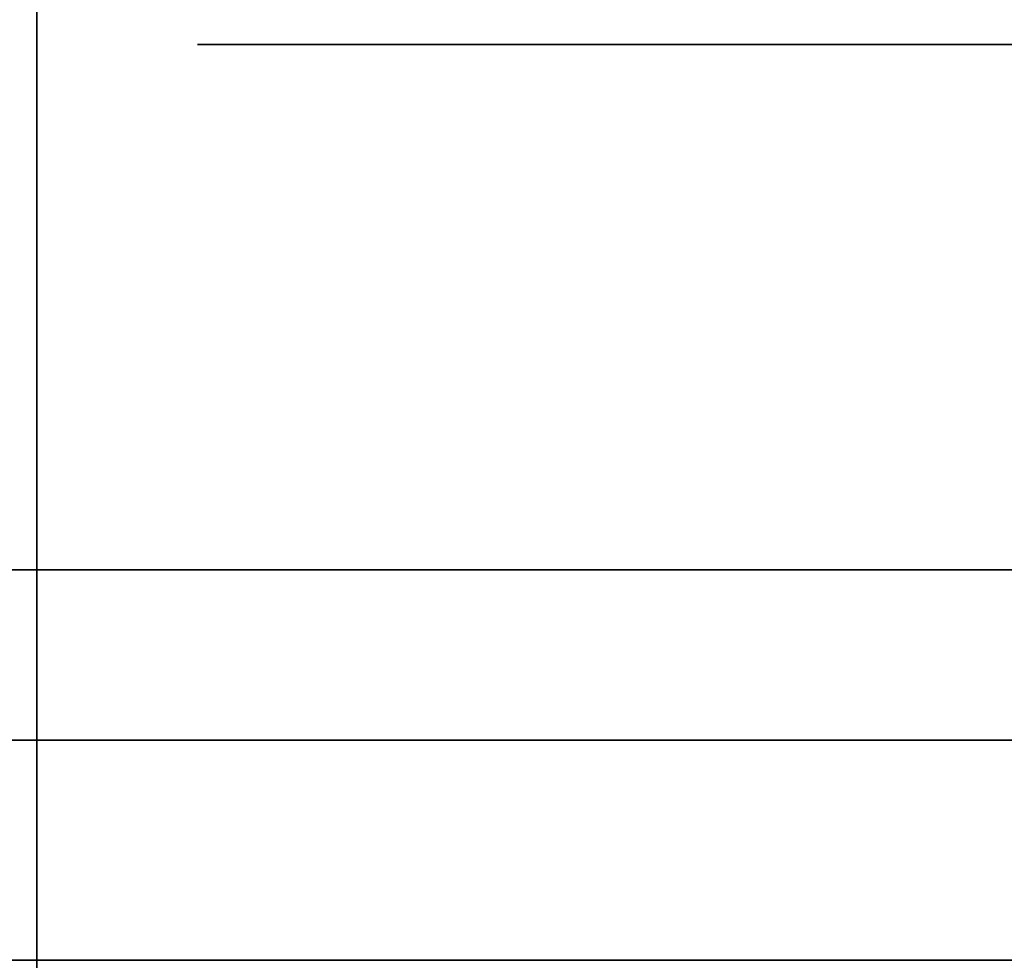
# Model space of a CAD drawing. Extents: x -1299 to -1246.9, y 2743.7 to 2747.9.
# Tile 334 of 656: x -1261.0467 to -1261.019, y 2747.8303 to 2747.8568. Entities that reach past the tile are written whole.
import ezdxf

# ---------------------------------------------------------------- set-up
doc = ezdxf.new("R2010")
doc.units = 0
doc.header["$LTSCALE"] = 150
doc.header["$MEASUREMENT"] = 0
doc.layers.add('3DFACE_BOLT', color=7, linetype='CONTINUOUS')
doc.layers.add('3DFACE_SHAPE', color=7, linetype='CONTINUOUS')

msp = doc.modelspace()

# ---------------------------------------------------------------- linework, layer by layer
at = {"layer": '3DFACE_BOLT', "color": 1}
for points, invisible_edges in [([(-1261.035927, 2747.825589, 0.065528), (-1261.036319, 2747.825589, 0.068), (-1261.035927, 2747.875589, 0.065528)], 14), ([(-1261.035927, 2747.875589, 0.065528), (-1261.036319, 2747.825589, 0.068), (-1261.036319, 2747.875589, 0.068)], 3), ([(-1261.036319, 2747.825589, 0.068), (-1261.035927, 2747.825589, 0.070472), (-1261.036319, 2747.875589, 0.068)], 14), ([(-1261.036319, 2747.875589, 0.068), (-1261.035927, 2747.825589, 0.070472), (-1261.035927, 2747.875589, 0.070472)], 3), ([(-1261.035927, 2747.825589, 0.135528), (-1261.036319, 2747.825589, 0.138), (-1261.035927, 2747.875589, 0.135528)], 14), ([(-1261.035927, 2747.875589, 0.135528), (-1261.036319, 2747.825589, 0.138), (-1261.036319, 2747.875589, 0.138)], 3), ([(-1261.036319, 2747.825589, 0.138), (-1261.035927, 2747.825589, 0.140472), (-1261.036319, 2747.875589, 0.138)], 14), ([(-1261.036319, 2747.875589, 0.138), (-1261.035927, 2747.825589, 0.140472), (-1261.035927, 2747.875589, 0.140472)], 3), ([(-1261.034791, 2747.825589, 0.063298), (-1261.035927, 2747.825589, 0.065528), (-1261.034791, 2747.875589, 0.063298)], 14), ([(-1261.034791, 2747.875589, 0.063298), (-1261.035927, 2747.825589, 0.065528), (-1261.035927, 2747.875589, 0.065528)], 3), ([(-1261.035927, 2747.825589, 0.070472), (-1261.034791, 2747.825589, 0.072702), (-1261.035927, 2747.875589, 0.070472)], 14), ([(-1261.035927, 2747.875589, 0.070472), (-1261.034791, 2747.825589, 0.072702), (-1261.034791, 2747.875589, 0.072702)], 3), ([(-1261.034791, 2747.825589, 0.133298), (-1261.035927, 2747.825589, 0.135528), (-1261.034791, 2747.875589, 0.133298)], 14), ([(-1261.034791, 2747.875589, 0.133298), (-1261.035927, 2747.825589, 0.135528), (-1261.035927, 2747.875589, 0.135528)], 3), ([(-1261.035927, 2747.825589, 0.140472), (-1261.034791, 2747.825589, 0.142702), (-1261.035927, 2747.875589, 0.140472)], 14), ([(-1261.035927, 2747.875589, 0.140472), (-1261.034791, 2747.825589, 0.142702), (-1261.034791, 2747.875589, 0.142702)], 3), ([(-1261.033021, 2747.825589, 0.061528), (-1261.034791, 2747.825589, 0.063298), (-1261.033021, 2747.875589, 0.061528)], 14), ([(-1261.033021, 2747.875589, 0.061528), (-1261.034791, 2747.825589, 0.063298), (-1261.034791, 2747.875589, 0.063298)], 3), ([(-1261.034791, 2747.825589, 0.072702), (-1261.033021, 2747.825589, 0.074472), (-1261.034791, 2747.875589, 0.072702)], 14), ([(-1261.034791, 2747.875589, 0.072702), (-1261.033021, 2747.825589, 0.074472), (-1261.033021, 2747.875589, 0.074472)], 3), ([(-1261.033021, 2747.825589, 0.131528), (-1261.034791, 2747.825589, 0.133298), (-1261.033021, 2747.875589, 0.131528)], 14), ([(-1261.033021, 2747.875589, 0.131528), (-1261.034791, 2747.825589, 0.133298), (-1261.034791, 2747.875589, 0.133298)], 3), ([(-1261.034791, 2747.825589, 0.142702), (-1261.033021, 2747.825589, 0.144472), (-1261.034791, 2747.875589, 0.142702)], 14), ([(-1261.034791, 2747.875589, 0.142702), (-1261.033021, 2747.825589, 0.144472), (-1261.033021, 2747.875589, 0.144472)], 3), ([(-1261.030791, 2747.825589, 0.060392), (-1261.033021, 2747.825589, 0.061528), (-1261.030791, 2747.875589, 0.060392)], 14), ([(-1261.030791, 2747.875589, 0.060392), (-1261.033021, 2747.825589, 0.061528), (-1261.033021, 2747.875589, 0.061528)], 3), ([(-1261.033021, 2747.825589, 0.074472), (-1261.030791, 2747.825589, 0.075608), (-1261.033021, 2747.875589, 0.074472)], 14), ([(-1261.033021, 2747.875589, 0.074472), (-1261.030791, 2747.825589, 0.075608), (-1261.030791, 2747.875589, 0.075608)], 3), ([(-1261.030791, 2747.825589, 0.130392), (-1261.033021, 2747.825589, 0.131528), (-1261.030791, 2747.875589, 0.130392)], 14), ([(-1261.030791, 2747.875589, 0.130392), (-1261.033021, 2747.825589, 0.131528), (-1261.033021, 2747.875589, 0.131528)], 3), ([(-1261.033021, 2747.825589, 0.144472), (-1261.030791, 2747.825589, 0.145608), (-1261.033021, 2747.875589, 0.144472)], 14), ([(-1261.033021, 2747.875589, 0.144472), (-1261.030791, 2747.825589, 0.145608), (-1261.030791, 2747.875589, 0.145608)], 3), ([(-1261.028319, 2747.825589, 0.06), (-1261.030791, 2747.825589, 0.060392), (-1261.028319, 2747.875589, 0.06)], 14), ([(-1261.028319, 2747.875589, 0.06), (-1261.030791, 2747.825589, 0.060392), (-1261.030791, 2747.875589, 0.060392)], 3), ([(-1261.030791, 2747.825589, 0.075608), (-1261.028319, 2747.825589, 0.076), (-1261.030791, 2747.875589, 0.075608)], 14), ([(-1261.030791, 2747.875589, 0.075608), (-1261.028319, 2747.825589, 0.076), (-1261.028319, 2747.875589, 0.076)], 3), ([(-1261.028319, 2747.825589, 0.13), (-1261.030791, 2747.825589, 0.130392), (-1261.028319, 2747.875589, 0.13)], 14), ([(-1261.028319, 2747.875589, 0.13), (-1261.030791, 2747.825589, 0.130392), (-1261.030791, 2747.875589, 0.130392)], 3), ([(-1261.030791, 2747.825589, 0.145608), (-1261.028319, 2747.825589, 0.146), (-1261.030791, 2747.875589, 0.145608)], 14), ([(-1261.030791, 2747.875589, 0.145608), (-1261.028319, 2747.825589, 0.146), (-1261.028319, 2747.875589, 0.146)], 3), ([(-1261.025847, 2747.825589, 0.060392), (-1261.028319, 2747.825589, 0.06), (-1261.025847, 2747.875589, 0.060392)], 14), ([(-1261.025847, 2747.875589, 0.060392), (-1261.028319, 2747.825589, 0.06), (-1261.028319, 2747.875589, 0.06)], 3), ([(-1261.028319, 2747.825589, 0.076), (-1261.025847, 2747.825589, 0.075608), (-1261.028319, 2747.875589, 0.076)], 14), ([(-1261.028319, 2747.875589, 0.076), (-1261.025847, 2747.825589, 0.075608), (-1261.025847, 2747.875589, 0.075608)], 3), ([(-1261.025847, 2747.825589, 0.130392), (-1261.028319, 2747.825589, 0.13), (-1261.025847, 2747.875589, 0.130392)], 14), ([(-1261.025847, 2747.875589, 0.130392), (-1261.028319, 2747.825589, 0.13), (-1261.028319, 2747.875589, 0.13)], 3), ([(-1261.028319, 2747.825589, 0.146), (-1261.025847, 2747.825589, 0.145608), (-1261.028319, 2747.875589, 0.146)], 14), ([(-1261.028319, 2747.875589, 0.146), (-1261.025847, 2747.825589, 0.145608), (-1261.025847, 2747.875589, 0.145608)], 3), ([(-1261.023616, 2747.825589, 0.061528), (-1261.025847, 2747.825589, 0.060392), (-1261.023616, 2747.875589, 0.061528)], 14), ([(-1261.023616, 2747.875589, 0.061528), (-1261.025847, 2747.825589, 0.060392), (-1261.025847, 2747.875589, 0.060392)], 3), ([(-1261.025847, 2747.825589, 0.075608), (-1261.023616, 2747.825589, 0.074472), (-1261.025847, 2747.875589, 0.075608)], 14), ([(-1261.025847, 2747.875589, 0.075608), (-1261.023616, 2747.825589, 0.074472), (-1261.023616, 2747.875589, 0.074472)], 3), ([(-1261.023616, 2747.825589, 0.131528), (-1261.025847, 2747.825589, 0.130392), (-1261.023616, 2747.875589, 0.131528)], 14), ([(-1261.023616, 2747.875589, 0.131528), (-1261.025847, 2747.825589, 0.130392), (-1261.025847, 2747.875589, 0.130392)], 3), ([(-1261.025847, 2747.825589, 0.145608), (-1261.023616, 2747.825589, 0.144472), (-1261.025847, 2747.875589, 0.145608)], 14), ([(-1261.025847, 2747.875589, 0.145608), (-1261.023616, 2747.825589, 0.144472), (-1261.023616, 2747.875589, 0.144472)], 3), ([(-1261.021847, 2747.825589, 0.063298), (-1261.023616, 2747.825589, 0.061528), (-1261.021847, 2747.875589, 0.063298)], 14), ([(-1261.021847, 2747.875589, 0.063298), (-1261.023616, 2747.825589, 0.061528), (-1261.023616, 2747.875589, 0.061528)], 3), ([(-1261.023616, 2747.825589, 0.074472), (-1261.021847, 2747.825589, 0.072702), (-1261.023616, 2747.875589, 0.074472)], 14), ([(-1261.023616, 2747.875589, 0.074472), (-1261.021847, 2747.825589, 0.072702), (-1261.021847, 2747.875589, 0.072702)], 3), ([(-1261.021847, 2747.825589, 0.133298), (-1261.023616, 2747.825589, 0.131528), (-1261.021847, 2747.875589, 0.133298)], 14), ([(-1261.021847, 2747.875589, 0.133298), (-1261.023616, 2747.825589, 0.131528), (-1261.023616, 2747.875589, 0.131528)], 3), ([(-1261.023616, 2747.825589, 0.144472), (-1261.021847, 2747.825589, 0.142702), (-1261.023616, 2747.875589, 0.144472)], 14), ([(-1261.023616, 2747.875589, 0.144472), (-1261.021847, 2747.825589, 0.142702), (-1261.021847, 2747.875589, 0.142702)], 3), ([(-1261.02071, 2747.825589, 0.065528), (-1261.021847, 2747.825589, 0.063298), (-1261.02071, 2747.875589, 0.065528)], 14), ([(-1261.02071, 2747.875589, 0.065528), (-1261.021847, 2747.825589, 0.063298), (-1261.021847, 2747.875589, 0.063298)], 3), ([(-1261.021847, 2747.825589, 0.072702), (-1261.02071, 2747.825589, 0.070472), (-1261.021847, 2747.875589, 0.072702)], 14), ([(-1261.021847, 2747.875589, 0.072702), (-1261.02071, 2747.825589, 0.070472), (-1261.02071, 2747.875589, 0.070472)], 3), ([(-1261.02071, 2747.825589, 0.135528), (-1261.021847, 2747.825589, 0.133298), (-1261.02071, 2747.875589, 0.135528)], 14), ([(-1261.02071, 2747.875589, 0.135528), (-1261.021847, 2747.825589, 0.133298), (-1261.021847, 2747.875589, 0.133298)], 3), ([(-1261.021847, 2747.825589, 0.142702), (-1261.02071, 2747.825589, 0.140472), (-1261.021847, 2747.875589, 0.142702)], 14), ([(-1261.021847, 2747.875589, 0.142702), (-1261.02071, 2747.825589, 0.140472), (-1261.02071, 2747.875589, 0.140472)], 3), ([(-1261.020319, 2747.825589, 0.068), (-1261.02071, 2747.825589, 0.065528), (-1261.020319, 2747.875589, 0.068)], 14), ([(-1261.020319, 2747.875589, 0.068), (-1261.02071, 2747.825589, 0.065528), (-1261.02071, 2747.875589, 0.065528)], 3), ([(-1261.02071, 2747.825589, 0.070472), (-1261.020319, 2747.825589, 0.068), (-1261.02071, 2747.875589, 0.070472)], 14), ([(-1261.02071, 2747.875589, 0.070472), (-1261.020319, 2747.825589, 0.068), (-1261.020319, 2747.875589, 0.068)], 3), ([(-1261.020319, 2747.825589, 0.138), (-1261.02071, 2747.825589, 0.135528), (-1261.020319, 2747.875589, 0.138)], 14), ([(-1261.020319, 2747.875589, 0.138), (-1261.02071, 2747.825589, 0.135528), (-1261.02071, 2747.875589, 0.135528)], 3), ([(-1261.02071, 2747.825589, 0.140472), (-1261.020319, 2747.825589, 0.138), (-1261.02071, 2747.875589, 0.140472)], 14), ([(-1261.02071, 2747.875589, 0.140472), (-1261.020319, 2747.825589, 0.138), (-1261.020319, 2747.875589, 0.138)], 3), ([(-1261.035006, 2747.841349, 0.056417), (-1261.041694, 2747.841349, 0.068), (-1261.035006, 2747.856149, 0.056417)], 14), ([(-1261.035006, 2747.856149, 0.056417), (-1261.041694, 2747.841349, 0.068), (-1261.041694, 2747.856149, 0.068)], 3), ([(-1261.041694, 2747.841349, 0.068), (-1261.035006, 2747.841349, 0.079583), (-1261.041694, 2747.856149, 0.068)], 14), ([(-1261.041694, 2747.856149, 0.068), (-1261.035006, 2747.841349, 0.079583), (-1261.035006, 2747.856149, 0.079583)], 3), ([(-1261.035006, 2747.856149, 0.056417), (-1261.041694, 2747.856149, 0.068), (-1261.035006, 2747.856149, 0.079583)], 12), ([(-1261.035006, 2747.841349, 0.126417), (-1261.041694, 2747.841349, 0.138), (-1261.035006, 2747.856149, 0.126417)], 14), ([(-1261.035006, 2747.856149, 0.126417), (-1261.041694, 2747.841349, 0.138), (-1261.041694, 2747.856149, 0.138)], 3), ([(-1261.041694, 2747.841349, 0.138), (-1261.035006, 2747.841349, 0.149583), (-1261.041694, 2747.856149, 0.138)], 14), ([(-1261.041694, 2747.856149, 0.138), (-1261.035006, 2747.841349, 0.149583), (-1261.035006, 2747.856149, 0.149583)], 3), ([(-1261.035006, 2747.856149, 0.126417), (-1261.041694, 2747.856149, 0.138), (-1261.035006, 2747.856149, 0.149583)], 12), ([(-1261.021631, 2747.841349, 0.056417), (-1261.035006, 2747.841349, 0.056417), (-1261.021631, 2747.856149, 0.056417)], 14), ([(-1261.021631, 2747.856149, 0.056417), (-1261.035006, 2747.841349, 0.056417), (-1261.035006, 2747.856149, 0.056417)], 3), ([(-1261.035006, 2747.841349, 0.079583), (-1261.021631, 2747.841349, 0.079583), (-1261.035006, 2747.856149, 0.079583)], 14), ([(-1261.035006, 2747.856149, 0.079583), (-1261.021631, 2747.841349, 0.079583), (-1261.021631, 2747.856149, 0.079583)], 3), ([(-1261.021631, 2747.856149, 0.056417), (-1261.035006, 2747.856149, 0.056417), (-1261.021631, 2747.856149, 0.079583)], 14), ([(-1261.021631, 2747.856149, 0.079583), (-1261.035006, 2747.856149, 0.056417), (-1261.035006, 2747.856149, 0.079583)], 3), ([(-1261.021631, 2747.841349, 0.126417), (-1261.035006, 2747.841349, 0.126417), (-1261.021631, 2747.856149, 0.126417)], 14), ([(-1261.021631, 2747.856149, 0.126417), (-1261.035006, 2747.841349, 0.126417), (-1261.035006, 2747.856149, 0.126417)], 3), ([(-1261.035006, 2747.841349, 0.149583), (-1261.021631, 2747.841349, 0.149583), (-1261.035006, 2747.856149, 0.149583)], 14), ([(-1261.035006, 2747.856149, 0.149583), (-1261.021631, 2747.841349, 0.149583), (-1261.021631, 2747.856149, 0.149583)], 3), ([(-1261.021631, 2747.856149, 0.126417), (-1261.035006, 2747.856149, 0.126417), (-1261.021631, 2747.856149, 0.149583)], 14), ([(-1261.021631, 2747.856149, 0.149583), (-1261.035006, 2747.856149, 0.126417), (-1261.035006, 2747.856149, 0.149583)], 3), ([(-1261.014944, 2747.841349, 0.068), (-1261.021631, 2747.841349, 0.056417), (-1261.014944, 2747.856149, 0.068)], 14), ([(-1261.014944, 2747.856149, 0.068), (-1261.021631, 2747.841349, 0.056417), (-1261.021631, 2747.856149, 0.056417)], 3), ([(-1261.021631, 2747.841349, 0.079583), (-1261.014944, 2747.841349, 0.068), (-1261.021631, 2747.856149, 0.079583)], 14), ([(-1261.021631, 2747.856149, 0.079583), (-1261.014944, 2747.841349, 0.068), (-1261.014944, 2747.856149, 0.068)], 3), ([(-1261.014944, 2747.856149, 0.068), (-1261.021631, 2747.856149, 0.056417), (-1261.021631, 2747.856149, 0.079583)], 2), ([(-1261.014944, 2747.841349, 0.138), (-1261.021631, 2747.841349, 0.126417), (-1261.014944, 2747.856149, 0.138)], 14), ([(-1261.014944, 2747.856149, 0.138), (-1261.021631, 2747.841349, 0.126417), (-1261.021631, 2747.856149, 0.126417)], 3), ([(-1261.021631, 2747.841349, 0.149583), (-1261.014944, 2747.841349, 0.138), (-1261.021631, 2747.856149, 0.149583)], 14), ([(-1261.021631, 2747.856149, 0.149583), (-1261.014944, 2747.841349, 0.138), (-1261.014944, 2747.856149, 0.138)], 3), ([(-1261.014944, 2747.856149, 0.138), (-1261.021631, 2747.856149, 0.126417), (-1261.021631, 2747.856149, 0.149583)], 2), ([(-1261.035006, 2747.841349, 0.079583), (-1261.041694, 2747.841349, 0.068), (-1261.035006, 2747.841349, 0.056417)], 12), ([(-1261.035006, 2747.841349, 0.149583), (-1261.041694, 2747.841349, 0.138), (-1261.035006, 2747.841349, 0.126417)], 12), ([(-1261.021631, 2747.841349, 0.079583), (-1261.035006, 2747.841349, 0.079583), (-1261.021631, 2747.841349, 0.056417)], 14), ([(-1261.021631, 2747.841349, 0.056417), (-1261.035006, 2747.841349, 0.079583), (-1261.035006, 2747.841349, 0.056417)], 3), ([(-1261.021631, 2747.841349, 0.149583), (-1261.035006, 2747.841349, 0.149583), (-1261.021631, 2747.841349, 0.126417)], 14), ([(-1261.021631, 2747.841349, 0.126417), (-1261.035006, 2747.841349, 0.149583), (-1261.035006, 2747.841349, 0.126417)], 3), ([(-1261.014944, 2747.841349, 0.068), (-1261.021631, 2747.841349, 0.079583), (-1261.021631, 2747.841349, 0.056417)], 2), ([(-1261.014944, 2747.841349, 0.138), (-1261.021631, 2747.841349, 0.149583), (-1261.021631, 2747.841349, 0.126417)], 2)]:
    msp.add_3dface(points, dxfattribs=dict(at, invisible_edges=invisible_edges))
at = {"layer": '3DFACE_SHAPE', "color": 13}
for points, invisible_edges in [([(-1264.944219, 2747.884449, 0.198), (-1261.046219, 2747.884449, 0.198), (-1264.944219, 2747.836549, 0.198)], 2), ([(-1261.046219, 2747.884449, 0.198), (-1261.046219, 2747.836549, 0.198), (-1264.944219, 2747.836549, 0.198)], 12), ([(-1264.944219, 2747.782449, 0.206), (-1261.046219, 2747.782449, 0.206), (-1264.944219, 2747.884449, 0.206)], 2), ([(-1261.046219, 2747.782449, 0.206), (-1261.046219, 2747.884449, 0.206), (-1264.944219, 2747.884449, 0.206)], 12), ([(-1264.944219, 2747.884449), (-1261.046219, 2747.884449), (-1264.944219, 2747.782449)], 2), ([(-1261.046219, 2747.884449), (-1261.046219, 2747.782449), (-1264.944219, 2747.782449)], 12), ([(-1264.944219, 2747.836549, 0.008), (-1261.046219, 2747.836549, 0.008), (-1264.944219, 2747.884449, 0.008)], 2), ([(-1261.046219, 2747.836549, 0.008), (-1261.046219, 2747.884449, 0.008), (-1264.944219, 2747.884449, 0.008)], 12), ([(-1261.046219, 2747.782449, 0.206), (-1261.046219, 2747.836549, 0.198), (-1261.046219, 2747.884449, 0.206)], 3), ([(-1261.046219, 2747.836549, 0.198), (-1261.046219, 2747.884449, 0.198), (-1261.046219, 2747.884449, 0.206)], 12), ([(-1261.046219, 2747.884449, 0.008), (-1261.046219, 2747.836549, 0.008), (-1261.046219, 2747.884449)], 2), ([(-1261.046219, 2747.836549, 0.008), (-1261.046219, 2747.830349, 0.008), (-1261.046219, 2747.884449)], 14), ([(-1261.046219, 2747.884449), (-1261.046219, 2747.830349, 0.008), (-1261.046219, 2747.782449)], 3), ([(-1261.046219, 2747.884449, 0.206), (-1261.046219, 2746.946449, 0.206), (-1260.944219, 2747.884449, 0.206)], 2), ([(-1261.046219, 2746.946449, 0.206), (-1260.944219, 2746.946449, 0.206), (-1260.944219, 2747.884449, 0.206)], 12), ([(-1261.046219, 2747.884449, 0.198), (-1261.046219, 2746.946449, 0.198), (-1261.046219, 2747.884449, 0.206)], 2), ([(-1261.046219, 2746.946449, 0.198), (-1261.046219, 2746.946449, 0.206), (-1261.046219, 2747.884449, 0.206)], 12), ([(-1260.998319, 2747.884449, 0.198), (-1260.998319, 2746.946449, 0.198), (-1261.046219, 2747.884449, 0.198)], 2), ([(-1260.998319, 2746.946449, 0.198), (-1261.046219, 2746.946449, 0.198), (-1261.046219, 2747.884449, 0.198)], 12), ([(-1261.046219, 2747.884449, 0.008), (-1261.046219, 2746.946449, 0.008), (-1260.998319, 2747.884449, 0.008)], 2), ([(-1261.046219, 2746.946449, 0.008), (-1260.998319, 2746.946449, 0.008), (-1260.998319, 2747.884449, 0.008)], 12), ([(-1261.046219, 2747.884449), (-1261.046219, 2746.946449), (-1261.046219, 2747.884449, 0.008)], 2), ([(-1261.046219, 2746.946449), (-1261.046219, 2746.946449, 0.008), (-1261.046219, 2747.884449, 0.008)], 12), ([(-1260.944219, 2747.884449), (-1260.944219, 2746.946449), (-1261.046219, 2747.884449)], 2), ([(-1260.944219, 2746.946449), (-1261.046219, 2746.946449), (-1261.046219, 2747.884449)], 12), ([(-1261.008119, 2747.841349, 0.173), (-1261.034329, 2747.841349, 0.14401), (-1261.054319, 2747.841349, 0.173)], 3), ([(-1261.034329, 2747.841349, 0.14401), (-1261.036819, 2747.841349, 0.138), (-1261.054319, 2747.841349, 0.173)], 14), ([(-1261.036819, 2747.841349, 0.068), (-1261.054319, 2747.841349, 0.173), (-1261.036819, 2747.841349, 0.138)], 15), ([(-1261.054319, 2747.841349, 0.173), (-1261.036819, 2747.841349, 0.068), (-1261.054319, 2747.841349, 0.033)], 3), ([(-1261.036819, 2747.841349, 0.068), (-1261.034329, 2747.841349, 0.06199), (-1261.054319, 2747.841349, 0.033)], 14), ([(-1261.054319, 2747.841349, 0.033), (-1261.034329, 2747.841349, 0.06199), (-1261.028319, 2747.841349, 0.033)], 3), ([(-1261.054319, 2747.841349, 0.033), (-1261.028319, 2747.841349, 0.033), (-1261.054319, 2747.836549, 0.033)], 2), ([(-1261.028319, 2747.841349, 0.033), (-1261.008119, 2747.841349, 0.033), (-1261.054319, 2747.836549, 0.033)], 14), ([(-1261.054319, 2747.836549, 0.033), (-1261.008119, 2747.841349, 0.033), (-1261.003319, 2747.836549, 0.033)], 3), ([(-1261.008119, 2747.841349, 0.173), (-1261.054319, 2747.836549, 0.173), (-1261.003319, 2747.836549, 0.173)], 13), ([(-1261.008119, 2747.841349, 0.173), (-1261.054319, 2747.841349, 0.173), (-1261.054319, 2747.836549, 0.173)], 12), ([(-1261.034329, 2747.841349, 0.07401), (-1261.036819, 2747.841349, 0.068), (-1261.034329, 2747.841349, 0.13199)], 14), ([(-1261.034329, 2747.841349, 0.13199), (-1261.036819, 2747.841349, 0.068), (-1261.036819, 2747.841349, 0.138)], 3), ([(-1261.034329, 2747.841349, 0.07401), (-1261.034329, 2747.836549, 0.07401), (-1261.036819, 2747.841349, 0.068)], 3), ([(-1261.034329, 2747.836549, 0.07401), (-1261.036819, 2747.836549, 0.068), (-1261.036819, 2747.841349, 0.068)], 14), ([(-1261.036819, 2747.841349, 0.068), (-1261.036819, 2747.836549, 0.068), (-1261.034329, 2747.841349, 0.06199)], 3), ([(-1261.036819, 2747.836549, 0.068), (-1261.034329, 2747.836549, 0.06199), (-1261.034329, 2747.841349, 0.06199)], 14), ([(-1261.034329, 2747.841349, 0.14401), (-1261.034329, 2747.836549, 0.14401), (-1261.036819, 2747.841349, 0.138)], 3), ([(-1261.034329, 2747.836549, 0.14401), (-1261.036819, 2747.836549, 0.138), (-1261.036819, 2747.841349, 0.138)], 14), ([(-1261.036819, 2747.841349, 0.138), (-1261.036819, 2747.836549, 0.138), (-1261.034329, 2747.841349, 0.13199)], 3), ([(-1261.036819, 2747.836549, 0.138), (-1261.034329, 2747.836549, 0.13199), (-1261.034329, 2747.841349, 0.13199)], 14), ([(-1261.028319, 2747.841349, 0.1465), (-1261.034329, 2747.841349, 0.14401), (-1261.008119, 2747.841349, 0.173)], 14), ([(-1261.034329, 2747.841349, 0.06199), (-1261.028319, 2747.841349, 0.0595), (-1261.028319, 2747.841349, 0.033)], 14), ([(-1261.034329, 2747.841349, 0.13199), (-1261.028319, 2747.841349, 0.1295), (-1261.034329, 2747.841349, 0.07401)], 14), ([(-1261.028319, 2747.841349, 0.1295), (-1261.028319, 2747.841349, 0.0765), (-1261.034329, 2747.841349, 0.07401)], 13), ([(-1261.028319, 2747.841349, 0.0765), (-1261.028319, 2747.836549, 0.0765), (-1261.034329, 2747.841349, 0.07401)], 3), ([(-1261.028319, 2747.836549, 0.0765), (-1261.034329, 2747.836549, 0.07401), (-1261.034329, 2747.841349, 0.07401)], 14), ([(-1261.034329, 2747.841349, 0.06199), (-1261.034329, 2747.836549, 0.06199), (-1261.028319, 2747.841349, 0.0595)], 3), ([(-1261.034329, 2747.836549, 0.06199), (-1261.028319, 2747.836549, 0.0595), (-1261.028319, 2747.841349, 0.0595)], 14), ([(-1261.028319, 2747.841349, 0.1465), (-1261.028319, 2747.836549, 0.1465), (-1261.034329, 2747.841349, 0.14401)], 3), ([(-1261.028319, 2747.836549, 0.1465), (-1261.034329, 2747.836549, 0.14401), (-1261.034329, 2747.841349, 0.14401)], 14), ([(-1261.034329, 2747.841349, 0.13199), (-1261.034329, 2747.836549, 0.13199), (-1261.028319, 2747.841349, 0.1295)], 3), ([(-1261.034329, 2747.836549, 0.13199), (-1261.028319, 2747.836549, 0.1295), (-1261.028319, 2747.841349, 0.1295)], 14), ([(-1261.028319, 2747.841349, 0.0595), (-1261.022308, 2747.841349, 0.06199), (-1261.028319, 2747.841349, 0.033)], 14), ([(-1261.028319, 2747.841349, 0.033), (-1261.022308, 2747.841349, 0.06199), (-1261.008119, 2747.841349, 0.033)], 15), ([(-1261.022308, 2747.841349, 0.14401), (-1261.028319, 2747.841349, 0.1465), (-1261.008119, 2747.841349, 0.173)], 14), ([(-1261.022308, 2747.841349, 0.07401), (-1261.028319, 2747.841349, 0.0765), (-1261.022308, 2747.841349, 0.13199)], 14), ([(-1261.028319, 2747.841349, 0.0765), (-1261.028319, 2747.841349, 0.1295), (-1261.022308, 2747.841349, 0.13199)], 13), ([(-1261.022308, 2747.841349, 0.07401), (-1261.022308, 2747.836549, 0.07401), (-1261.028319, 2747.841349, 0.0765)], 3), ([(-1261.022308, 2747.836549, 0.07401), (-1261.028319, 2747.836549, 0.0765), (-1261.028319, 2747.841349, 0.0765)], 14), ([(-1261.028319, 2747.841349, 0.0595), (-1261.028319, 2747.836549, 0.0595), (-1261.022308, 2747.841349, 0.06199)], 3), ([(-1261.028319, 2747.836549, 0.0595), (-1261.022308, 2747.836549, 0.06199), (-1261.022308, 2747.841349, 0.06199)], 14), ([(-1261.022308, 2747.841349, 0.14401), (-1261.022308, 2747.836549, 0.14401), (-1261.028319, 2747.841349, 0.1465)], 3), ([(-1261.022308, 2747.836549, 0.14401), (-1261.028319, 2747.836549, 0.1465), (-1261.028319, 2747.841349, 0.1465)], 14), ([(-1261.028319, 2747.841349, 0.1295), (-1261.028319, 2747.836549, 0.1295), (-1261.022308, 2747.841349, 0.13199)], 3), ([(-1261.028319, 2747.836549, 0.1295), (-1261.022308, 2747.836549, 0.13199), (-1261.022308, 2747.841349, 0.13199)], 14), ([(-1261.022308, 2747.841349, 0.06199), (-1261.019819, 2747.841349, 0.068), (-1261.008119, 2747.841349, 0.033)], 14), ([(-1261.022308, 2747.841349, 0.13199), (-1261.019819, 2747.841349, 0.138), (-1261.022308, 2747.841349, 0.07401)], 14), ([(-1261.022308, 2747.841349, 0.07401), (-1261.019819, 2747.841349, 0.138), (-1261.019819, 2747.841349, 0.068)], 3), ([(-1261.019819, 2747.841349, 0.138), (-1261.022308, 2747.841349, 0.14401), (-1261.008119, 2747.841349, 0.173)], 14), ([(-1261.022308, 2747.841349, 0.06199), (-1261.022308, 2747.836549, 0.06199), (-1261.019819, 2747.841349, 0.068)], 3), ([(-1261.022308, 2747.836549, 0.06199), (-1261.019819, 2747.836549, 0.068), (-1261.019819, 2747.841349, 0.068)], 14), ([(-1261.019819, 2747.841349, 0.068), (-1261.019819, 2747.836549, 0.068), (-1261.022308, 2747.841349, 0.07401)], 3), ([(-1261.019819, 2747.836549, 0.068), (-1261.022308, 2747.836549, 0.07401), (-1261.022308, 2747.841349, 0.07401)], 14), ([(-1261.022308, 2747.841349, 0.13199), (-1261.022308, 2747.836549, 0.13199), (-1261.019819, 2747.841349, 0.138)], 3), ([(-1261.022308, 2747.836549, 0.13199), (-1261.019819, 2747.836549, 0.138), (-1261.019819, 2747.841349, 0.138)], 14), ([(-1261.019819, 2747.841349, 0.138), (-1261.019819, 2747.836549, 0.138), (-1261.022308, 2747.841349, 0.14401)], 3), ([(-1261.019819, 2747.836549, 0.138), (-1261.022308, 2747.836549, 0.14401), (-1261.022308, 2747.841349, 0.14401)], 14), ([(-1261.008119, 2747.841349, 0.033), (-1261.019819, 2747.841349, 0.068), (-1261.008119, 2747.841349, 0.173)], 3), ([(-1261.019819, 2747.841349, 0.138), (-1261.008119, 2747.841349, 0.173), (-1261.019819, 2747.841349, 0.068)], 15), ([(-1264.956108, 2747.836549, 0.06199), (-1261.046219, 2747.836549, 0.008), (-1264.962119, 2747.836549, 0.0595)], 3), ([(-1261.046219, 2747.836549, 0.008), (-1264.944219, 2747.836549, 0.008), (-1264.962119, 2747.836549, 0.0595)], 14), ([(-1264.956108, 2747.836549, 0.13199), (-1261.028319, 2747.836549, 0.0765), (-1264.962119, 2747.836549, 0.1295)], 3), ([(-1261.028319, 2747.836549, 0.0765), (-1261.034329, 2747.836549, 0.07401), (-1264.962119, 2747.836549, 0.1295)], 14), ([(-1264.962119, 2747.836549, 0.1295), (-1261.034329, 2747.836549, 0.07401), (-1264.962119, 2747.836549, 0.0765)], 15), ([(-1261.034329, 2747.836549, 0.07401), (-1264.956108, 2747.836549, 0.07401), (-1264.962119, 2747.836549, 0.0765)], 15), ([(-1264.944219, 2747.836549, 0.198), (-1261.046219, 2747.836549, 0.198), (-1264.962119, 2747.836549, 0.1465)], 14), ([(-1264.962119, 2747.836549, 0.1465), (-1261.046219, 2747.836549, 0.198), (-1261.034329, 2747.836549, 0.14401)], 15), ([(-1264.956108, 2747.836549, 0.14401), (-1264.962119, 2747.836549, 0.1465), (-1261.034329, 2747.836549, 0.14401)], 14), ([(-1261.034329, 2747.836549, 0.06199), (-1261.028319, 2747.836549, 0.0595), (-1264.956108, 2747.836549, 0.06199)], 14), ([(-1261.028319, 2747.836549, 0.0595), (-1261.046219, 2747.836549, 0.008), (-1264.956108, 2747.836549, 0.06199)], 15), ([(-1264.956108, 2747.836549, 0.06199), (-1264.953619, 2747.836549, 0.068), (-1261.034329, 2747.836549, 0.06199)], 14), ([(-1264.953619, 2747.836549, 0.068), (-1264.956108, 2747.836549, 0.07401), (-1261.036819, 2747.836549, 0.068)], 14), ([(-1261.036819, 2747.836549, 0.068), (-1264.956108, 2747.836549, 0.07401), (-1261.034329, 2747.836549, 0.07401)], 3), ([(-1261.034329, 2747.836549, 0.13199), (-1261.028319, 2747.836549, 0.1295), (-1264.956108, 2747.836549, 0.13199)], 14), ([(-1261.028319, 2747.836549, 0.1295), (-1261.028319, 2747.836549, 0.0765), (-1264.956108, 2747.836549, 0.13199)], 15), ([(-1264.956108, 2747.836549, 0.13199), (-1264.953619, 2747.836549, 0.138), (-1261.034329, 2747.836549, 0.13199)], 14), ([(-1264.953619, 2747.836549, 0.138), (-1264.956108, 2747.836549, 0.14401), (-1261.036819, 2747.836549, 0.138)], 14), ([(-1261.036819, 2747.836549, 0.138), (-1264.956108, 2747.836549, 0.14401), (-1261.034329, 2747.836549, 0.14401)], 3), ([(-1261.034329, 2747.836549, 0.06199), (-1264.953619, 2747.836549, 0.068), (-1261.036819, 2747.836549, 0.068)], 3), ([(-1264.953619, 2747.836549, 0.138), (-1261.036819, 2747.836549, 0.138), (-1261.034329, 2747.836549, 0.13199)], 13), ([(-1261.003319, 2747.836549, 0.033), (-1261.034329, 2747.836549, 0.06199), (-1261.054319, 2747.836549, 0.033)], 3), ([(-1261.034329, 2747.836549, 0.06199), (-1261.036819, 2747.836549, 0.068), (-1261.054319, 2747.836549, 0.033)], 14), ([(-1261.036819, 2747.836549, 0.138), (-1261.054319, 2747.836549, 0.173), (-1261.034329, 2747.836549, 0.07401)], 15), ([(-1261.034329, 2747.836549, 0.07401), (-1261.054319, 2747.836549, 0.173), (-1261.036819, 2747.836549, 0.068)], 3), ([(-1261.054319, 2747.836549, 0.173), (-1261.054319, 2747.836549, 0.033), (-1261.036819, 2747.836549, 0.068)], 14), ([(-1261.036819, 2747.836549, 0.138), (-1261.034329, 2747.836549, 0.14401), (-1261.054319, 2747.836549, 0.173)], 14), ([(-1261.034329, 2747.836549, 0.14401), (-1261.028319, 2747.836549, 0.1465), (-1261.054319, 2747.836549, 0.173)], 14), ([(-1261.054319, 2747.836549, 0.173), (-1261.028319, 2747.836549, 0.1465), (-1261.022308, 2747.836549, 0.14401)], 13), ([(-1261.054319, 2747.836549, 0.173), (-1261.022308, 2747.836549, 0.14401), (-1261.003319, 2747.836549, 0.173)], 3), ([(-1261.046219, 2747.836549, 0.198), (-1261.028319, 2747.836549, 0.1465), (-1261.034329, 2747.836549, 0.14401)], 13), ([(-1261.028319, 2747.836549, 0.1465), (-1261.046219, 2747.836549, 0.198), (-1261.028319, 2747.836549, 0.198)], 13), ([(-1261.028319, 2747.836549, 0.0595), (-1261.022308, 2747.836549, 0.06199), (-1261.046219, 2747.836549, 0.008)], 14), ([(-1261.046219, 2747.836549, 0.008), (-1261.022308, 2747.836549, 0.06199), (-1260.998319, 2747.836549, 0.008)], 3), ([(-1261.046219, 2747.830349, 0.198), (-1261.046219, 2747.836549, 0.198), (-1261.046219, 2747.782449, 0.206)], 14), ([(-1261.028319, 2747.836549, 0.198), (-1261.046219, 2747.836549, 0.198), (-1260.998319, 2747.830349, 0.198)], 14), ([(-1260.998319, 2747.830349, 0.198), (-1261.046219, 2747.836549, 0.198), (-1261.046219, 2747.830349, 0.198)], 1), ([(-1261.046219, 2747.830349, 0.008), (-1261.046219, 2747.836549, 0.008), (-1260.998319, 2747.830349, 0.008)], 2), ([(-1261.046219, 2747.836549, 0.008), (-1260.998319, 2747.836549, 0.008), (-1260.998319, 2747.830349, 0.008)], 12), ([(-1261.034329, 2747.836549, 0.13199), (-1261.036819, 2747.836549, 0.138), (-1261.034329, 2747.836549, 0.07401)], 14), ([(-1261.034329, 2747.830349, 0.13199), (-1261.034329, 2747.836549, 0.13199), (-1261.036819, 2747.830349, 0.138)], 3), ([(-1261.034329, 2747.836549, 0.13199), (-1261.036819, 2747.836549, 0.138), (-1261.036819, 2747.830349, 0.138)], 14), ([(-1261.036819, 2747.830349, 0.138), (-1261.036819, 2747.836549, 0.138), (-1261.034329, 2747.830349, 0.14401)], 3), ([(-1261.036819, 2747.836549, 0.138), (-1261.034329, 2747.836549, 0.14401), (-1261.034329, 2747.830349, 0.14401)], 14), ([(-1261.034329, 2747.830349, 0.06199), (-1261.034329, 2747.836549, 0.06199), (-1261.036819, 2747.830349, 0.068)], 3), ([(-1261.034329, 2747.836549, 0.06199), (-1261.036819, 2747.836549, 0.068), (-1261.036819, 2747.830349, 0.068)], 14), ([(-1261.036819, 2747.830349, 0.068), (-1261.036819, 2747.836549, 0.068), (-1261.034329, 2747.830349, 0.07401)], 3), ([(-1261.036819, 2747.836549, 0.068), (-1261.034329, 2747.836549, 0.07401), (-1261.034329, 2747.830349, 0.07401)], 14), ([(-1261.028319, 2747.836549, 0.0595), (-1261.034329, 2747.836549, 0.06199), (-1261.003319, 2747.836549, 0.033)], 14), ([(-1261.034329, 2747.836549, 0.07401), (-1261.028319, 2747.836549, 0.0765), (-1261.034329, 2747.836549, 0.13199)], 14), ([(-1261.028319, 2747.836549, 0.0765), (-1261.028319, 2747.836549, 0.1295), (-1261.034329, 2747.836549, 0.13199)], 13), ([(-1261.028319, 2747.830349, 0.1295), (-1261.028319, 2747.836549, 0.1295), (-1261.034329, 2747.830349, 0.13199)], 3), ([(-1261.028319, 2747.836549, 0.1295), (-1261.034329, 2747.836549, 0.13199), (-1261.034329, 2747.830349, 0.13199)], 14), ([(-1261.034329, 2747.830349, 0.14401), (-1261.034329, 2747.836549, 0.14401), (-1261.028319, 2747.830349, 0.1465)], 3), ([(-1261.034329, 2747.836549, 0.14401), (-1261.028319, 2747.836549, 0.1465), (-1261.028319, 2747.830349, 0.1465)], 14), ([(-1261.028319, 2747.830349, 0.0595), (-1261.028319, 2747.836549, 0.0595), (-1261.034329, 2747.830349, 0.06199)], 3), ([(-1261.028319, 2747.836549, 0.0595), (-1261.034329, 2747.836549, 0.06199), (-1261.034329, 2747.830349, 0.06199)], 14), ([(-1261.034329, 2747.830349, 0.07401), (-1261.034329, 2747.836549, 0.07401), (-1261.028319, 2747.830349, 0.0765)], 3), ([(-1261.034329, 2747.836549, 0.07401), (-1261.028319, 2747.836549, 0.0765), (-1261.028319, 2747.830349, 0.0765)], 14), ([(-1261.022308, 2747.836549, 0.06199), (-1261.028319, 2747.836549, 0.0595), (-1261.003319, 2747.836549, 0.068)], 14), ([(-1261.003319, 2747.836549, 0.068), (-1261.028319, 2747.836549, 0.0595), (-1261.003319, 2747.836549, 0.033)], 15), ([(-1261.022308, 2747.836549, 0.13199), (-1261.028319, 2747.836549, 0.1295), (-1261.022308, 2747.836549, 0.07401)], 14), ([(-1261.028319, 2747.836549, 0.1295), (-1261.028319, 2747.836549, 0.0765), (-1261.022308, 2747.836549, 0.07401)], 13), ([(-1261.022308, 2747.830349, 0.13199), (-1261.022308, 2747.836549, 0.13199), (-1261.028319, 2747.830349, 0.1295)], 3), ([(-1261.022308, 2747.836549, 0.13199), (-1261.028319, 2747.836549, 0.1295), (-1261.028319, 2747.830349, 0.1295)], 14), ([(-1261.028319, 2747.830349, 0.1465), (-1261.028319, 2747.836549, 0.1465), (-1261.022308, 2747.830349, 0.14401)], 3), ([(-1261.028319, 2747.836549, 0.1465), (-1261.022308, 2747.836549, 0.14401), (-1261.022308, 2747.830349, 0.14401)], 14), ([(-1261.028319, 2747.830349, 0.0765), (-1261.028319, 2747.836549, 0.0765), (-1261.022308, 2747.830349, 0.07401)], 3), ([(-1261.028319, 2747.836549, 0.0765), (-1261.022308, 2747.836549, 0.07401), (-1261.022308, 2747.830349, 0.07401)], 14), ([(-1261.022308, 2747.830349, 0.06199), (-1261.022308, 2747.836549, 0.06199), (-1261.028319, 2747.830349, 0.0595)], 3), ([(-1261.022308, 2747.836549, 0.06199), (-1261.028319, 2747.836549, 0.0595), (-1261.028319, 2747.830349, 0.0595)], 14), ([(-1260.998319, 2747.836549, 0.198), (-1261.022308, 2747.836549, 0.14401), (-1261.028319, 2747.836549, 0.198)], 3), ([(-1261.022308, 2747.836549, 0.14401), (-1261.028319, 2747.836549, 0.1465), (-1261.028319, 2747.836549, 0.198)], 14), ([(-1261.022308, 2747.836549, 0.07401), (-1261.028319, 2747.836549, 0.0765), (-1261.022308, 2747.836549, 0.13199)], 14), ([(-1261.028319, 2747.836549, 0.0765), (-1261.028319, 2747.836549, 0.1295), (-1261.022308, 2747.836549, 0.13199)], 13), ([(-1260.998319, 2747.836549, 0.198), (-1261.028319, 2747.836549, 0.198), (-1260.998319, 2747.830349, 0.198)], 2), ([(-1261.019819, 2747.836549, 0.068), (-1261.022308, 2747.836549, 0.06199), (-1261.003319, 2747.836549, 0.068)], 14), ([(-1261.022308, 2747.836549, 0.07401), (-1261.019819, 2747.836549, 0.068), (-1261.022308, 2747.836549, 0.13199)], 14), ([(-1261.019819, 2747.836549, 0.068), (-1261.003319, 2747.836549, 0.068), (-1261.022308, 2747.836549, 0.13199)], 15), ([(-1261.022308, 2747.836549, 0.13199), (-1261.003319, 2747.836549, 0.068), (-1261.019819, 2747.836549, 0.138)], 3), ([(-1261.003319, 2747.836549, 0.173), (-1261.022308, 2747.836549, 0.14401), (-1261.003319, 2747.836549, 0.138)], 3), ([(-1261.022308, 2747.836549, 0.14401), (-1261.019819, 2747.836549, 0.138), (-1261.003319, 2747.836549, 0.138)], 14), ([(-1261.019819, 2747.830349, 0.138), (-1261.019819, 2747.836549, 0.138), (-1261.022308, 2747.830349, 0.13199)], 3), ([(-1261.019819, 2747.836549, 0.138), (-1261.022308, 2747.836549, 0.13199), (-1261.022308, 2747.830349, 0.13199)], 14), ([(-1261.022308, 2747.830349, 0.14401), (-1261.022308, 2747.836549, 0.14401), (-1261.019819, 2747.830349, 0.138)], 3), ([(-1261.022308, 2747.836549, 0.14401), (-1261.019819, 2747.836549, 0.138), (-1261.019819, 2747.830349, 0.138)], 14), ([(-1261.022308, 2747.830349, 0.07401), (-1261.022308, 2747.836549, 0.07401), (-1261.019819, 2747.830349, 0.068)], 3), ([(-1261.022308, 2747.836549, 0.07401), (-1261.019819, 2747.836549, 0.068), (-1261.019819, 2747.830349, 0.068)], 14), ([(-1261.019819, 2747.830349, 0.068), (-1261.019819, 2747.836549, 0.068), (-1261.022308, 2747.830349, 0.06199)], 3), ([(-1261.019819, 2747.836549, 0.068), (-1261.022308, 2747.836549, 0.06199), (-1261.022308, 2747.830349, 0.06199)], 14), ([(-1261.022308, 2747.836549, 0.06199), (-1261.019819, 2747.836549, 0.068), (-1260.998319, 2747.836549, 0.008)], 14), ([(-1261.022308, 2747.836549, 0.13199), (-1261.019819, 2747.836549, 0.138), (-1261.022308, 2747.836549, 0.07401)], 14), ([(-1261.022308, 2747.836549, 0.07401), (-1261.019819, 2747.836549, 0.138), (-1261.019819, 2747.836549, 0.068)], 3), ([(-1261.019819, 2747.836549, 0.138), (-1261.022308, 2747.836549, 0.14401), (-1260.998319, 2747.836549, 0.198)], 14), ([(-1261.003319, 2747.836549, 0.068), (-1261.003319, 2747.836549, 0.138), (-1261.019819, 2747.836549, 0.138)], 14), ([(-1260.998319, 2747.836549, 0.008), (-1261.019819, 2747.836549, 0.068), (-1260.998319, 2747.836549, 0.198)], 3), ([(-1261.019819, 2747.836549, 0.138), (-1260.998319, 2747.836549, 0.198), (-1261.019819, 2747.836549, 0.068)], 15), ([(-1264.956108, 2747.830349, 0.14401), (-1261.028319, 2747.830349, 0.1465), (-1264.962119, 2747.830349, 0.1465)], 3), ([(-1261.028319, 2747.830349, 0.1465), (-1264.944219, 2747.830349, 0.198), (-1264.962119, 2747.830349, 0.1465)], 15), ([(-1264.956108, 2747.830349, 0.06199), (-1264.962119, 2747.830349, 0.0595), (-1261.036819, 2747.830349, 0.068)], 14), ([(-1261.036819, 2747.830349, 0.068), (-1264.962119, 2747.830349, 0.0595), (-1261.034329, 2747.830349, 0.06199)], 15), ([(-1264.962119, 2747.830349, 0.0595), (-1261.046219, 2747.830349, 0.008), (-1261.034329, 2747.830349, 0.06199)], 15), ([(-1261.046219, 2747.830349, 0.008), (-1264.962119, 2747.830349, 0.0595), (-1264.944219, 2747.830349, 0.008)], 3), ([(-1261.034329, 2747.830349, 0.14401), (-1261.028319, 2747.830349, 0.1465), (-1264.956108, 2747.830349, 0.14401)], 14), ([(-1264.953619, 2747.830349, 0.068), (-1261.036819, 2747.830349, 0.068), (-1264.956108, 2747.830349, 0.13199)], 15), ([(-1264.956108, 2747.830349, 0.13199), (-1261.036819, 2747.830349, 0.068), (-1264.953619, 2747.830349, 0.138)], 3), ([(-1264.956108, 2747.830349, 0.14401), (-1264.953619, 2747.830349, 0.138), (-1261.034329, 2747.830349, 0.14401)], 14), ([(-1264.953619, 2747.830349, 0.068), (-1264.956108, 2747.830349, 0.06199), (-1261.036819, 2747.830349, 0.068)], 14), ([(-1261.036819, 2747.830349, 0.068), (-1261.034329, 2747.830349, 0.07401), (-1264.953619, 2747.830349, 0.138)], 14), ([(-1264.953619, 2747.830349, 0.138), (-1261.034329, 2747.830349, 0.07401), (-1261.036819, 2747.830349, 0.138)], 15), ([(-1264.953619, 2747.830349, 0.138), (-1261.036819, 2747.830349, 0.138), (-1261.034329, 2747.830349, 0.14401)], 13), ([(-1264.944219, 2747.830349, 0.198), (-1261.028319, 2747.830349, 0.1465), (-1261.046219, 2747.830349, 0.198)], 3), ([(-1264.944219, 2747.830349, 0.198), (-1261.046219, 2747.830349, 0.198), (-1264.944219, 2747.782449, 0.198)], 2), ([(-1261.046219, 2747.830349, 0.198), (-1261.046219, 2747.782449, 0.198), (-1264.944219, 2747.782449, 0.198)], 12), ([(-1264.944219, 2747.782449, 0.008), (-1261.046219, 2747.782449, 0.008), (-1264.944219, 2747.830349, 0.008)], 2), ([(-1261.046219, 2747.782449, 0.008), (-1261.046219, 2747.830349, 0.008), (-1264.944219, 2747.830349, 0.008)], 12), ([(-1261.028319, 2747.830349, 0.1465), (-1261.022308, 2747.830349, 0.14401), (-1261.046219, 2747.830349, 0.198)], 14), ([(-1261.046219, 2747.830349, 0.198), (-1261.022308, 2747.830349, 0.14401), (-1260.998319, 2747.830349, 0.198)], 3), ([(-1260.998319, 2747.830349, 0.008), (-1261.022308, 2747.830349, 0.06199), (-1261.046219, 2747.830349, 0.008)], 3), ([(-1261.022308, 2747.830349, 0.06199), (-1261.028319, 2747.830349, 0.0595), (-1261.046219, 2747.830349, 0.008)], 14), ([(-1261.046219, 2747.830349, 0.008), (-1261.028319, 2747.830349, 0.0595), (-1261.034329, 2747.830349, 0.06199)], 13), ([(-1261.046219, 2747.782449, 0.198), (-1261.046219, 2747.830349, 0.198), (-1261.046219, 2747.782449, 0.206)], 2), ([(-1261.046219, 2747.830349, 0.008), (-1261.046219, 2747.782449, 0.008), (-1261.046219, 2747.782449)], 12), ([(-1261.034329, 2747.830349, 0.07401), (-1261.034329, 2747.830349, 0.13199), (-1261.036819, 2747.830349, 0.138)], 15), ([(-1261.028319, 2747.830349, 0.1295), (-1261.034329, 2747.830349, 0.13199), (-1261.028319, 2747.830349, 0.0765)], 14), ([(-1261.028319, 2747.830349, 0.0765), (-1261.034329, 2747.830349, 0.13199), (-1261.034329, 2747.830349, 0.07401)], 3), ([(-1261.022308, 2747.830349, 0.13199), (-1261.028319, 2747.830349, 0.1295), (-1261.022308, 2747.830349, 0.07401)], 14), ([(-1261.022308, 2747.830349, 0.07401), (-1261.028319, 2747.830349, 0.1295), (-1261.028319, 2747.830349, 0.0765)], 3), ([(-1261.022308, 2747.830349, 0.14401), (-1261.019819, 2747.830349, 0.138), (-1260.998319, 2747.830349, 0.198)], 14), ([(-1261.019819, 2747.830349, 0.138), (-1261.022308, 2747.830349, 0.13199), (-1261.019819, 2747.830349, 0.068)], 14), ([(-1261.019819, 2747.830349, 0.068), (-1261.022308, 2747.830349, 0.13199), (-1261.022308, 2747.830349, 0.07401)], 3), ([(-1261.019819, 2747.830349, 0.068), (-1261.022308, 2747.830349, 0.06199), (-1260.998319, 2747.830349, 0.008)], 14), ([(-1260.998319, 2747.830349, 0.198), (-1261.019819, 2747.830349, 0.138), (-1260.998319, 2747.830349, 0.008)], 3), ([(-1261.019819, 2747.830349, 0.138), (-1261.019819, 2747.830349, 0.068), (-1260.998319, 2747.830349, 0.008)], 15)]:
    msp.add_3dface(points, dxfattribs=dict(at, invisible_edges=invisible_edges))

doc.saveas('drawing.dxf')
